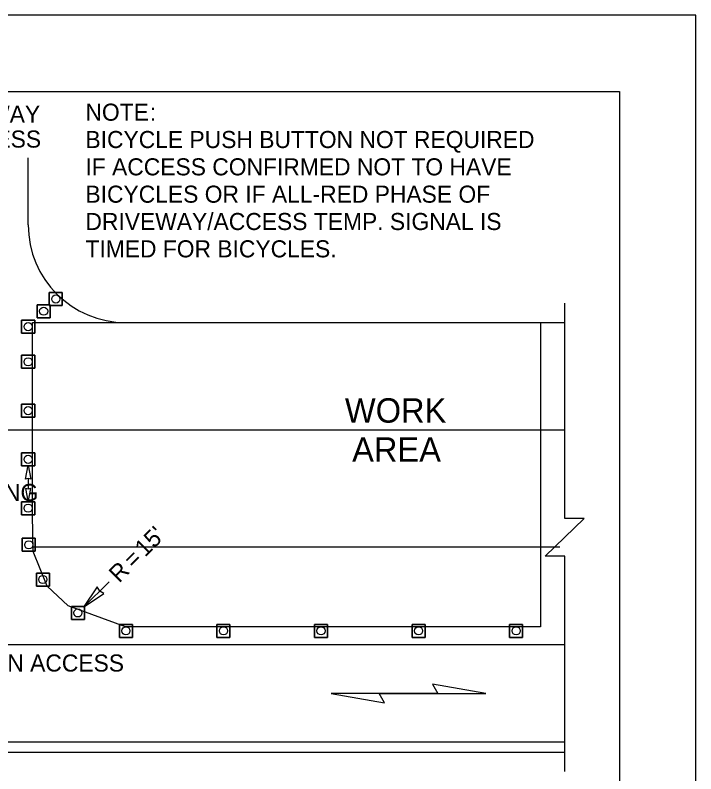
# Model space of a CAD drawing. Extents: x 99982 to 100176, y 99905 to 100011.
# Drawn here: x 100113.272 to 100116.062, y 100007.579 to 100010.687 of the extents above; entities that cross this region are included whole.
import ezdxf

# ---------------------------------------------------------------- set-up
doc = ezdxf.new("R2010")
doc.units = 0
for name, color, linetype in [('RD_ED_DrivewayEdge', 7, 'Continuous'), ('RD_ED_ShoulderPavedEdge', 7, 'Continuous'), ('RD_MK_LineEdgeWhite', 7, 'Continuous'), ('RD_MK_LineSkipCenter', 7, 'Continuous'), ('SH_GI_PlotLimits', 7, 'Continuous'), ('SH_GI_SheetBorder', 7, 'Continuous'), ('TR_WZ_TrafficCone', 7, 'Continuous'), ('TR_WZ_WorkAreaLabel', 7, 'Continuous'), ('TR_WZ_WorkZoneDetails', 7, 'Continuous'), ('TR_WZ_WorkZoneTextCurrent', 7, 'Continuous')]:
    doc.layers.add(name, color=color, linetype=linetype)

msp = doc.modelspace()

# ---------------------------------------------------------------- linework, layer by layer
at = {"layer": 'RD_ED_DrivewayEdge'}
msp.add_line((100113.325, 100009.8277), (100113.325, 100010.103), dxfattribs=at)
msp.add_arc((100113.725, 100009.8277), 0.4, 180, 270, dxfattribs=at)
at = {"layer": 'RD_ED_ShoulderPavedEdge'}
for p, q in [((100113.725, 100009.4277), (100115.525, 100009.4277)), ((100110.725, 100007.6677), (100115.525, 100007.6677))]:
    msp.add_line(p, q, dxfattribs=at)
at = {"layer": 'RD_MK_LineEdgeWhite'}
for p, q in [((100110.725, 100008.9877), (100115.525, 100008.9877)), ((100115.525, 100008.1077), (100110.725, 100008.1077)), ((100115.525, 100007.7077), (100110.725, 100007.7077))]:
    msp.add_line(p, q, dxfattribs=at)
at = {"layer": 'RD_MK_LineSkipCenter'}
msp.add_lwpolyline([(100115.5043, 100008.5077), (100113.3483, 100008.5077)], dxfattribs=at)
at = {"layer": 'SH_GI_PlotLimits'}
msp.add_lwpolyline([(100099.0625, 99999.6875), (100116.0625, 99999.6875), (100116.0625, 100010.6875), (100099.0625, 100010.6875)], close=True, dxfattribs=at)
at = {"layer": 'SH_GI_SheetBorder'}
for p, q in [((100100, 100010.375), (100115.75, 100010.375)), ((100115.75, 100010.375), (100115.75, 100000))]:
    msp.add_line(p, q, dxfattribs=at)
at = {"layer": 'TR_WZ_TrafficCone'}
for points in [[(100113.4115, 100009.5509), (100113.4115, 100009.4976), (100113.4649, 100009.4976), (100113.4649, 100009.5509), (100113.4115, 100009.5509)], [(100113.4649, 100009.5509), (100113.4649, 100009.4976), (100113.4115, 100009.4976), (100113.4115, 100009.5509), (100113.4649, 100009.5509)], [(100113.3615, 100009.5009), (100113.3615, 100009.4476), (100113.4149, 100009.4476), (100113.4149, 100009.5009), (100113.3615, 100009.5009)], [(100113.4149, 100009.5009), (100113.4149, 100009.4476), (100113.3615, 100009.4476), (100113.3615, 100009.5009), (100113.4149, 100009.5009)], [(100113.3516, 100009.4377), (100113.2982, 100009.4377), (100113.2982, 100009.3844), (100113.3516, 100009.3844), (100113.3516, 100009.4377)], [(100113.3516, 100009.3844), (100113.2982, 100009.3844), (100113.2982, 100009.4377), (100113.3516, 100009.4377), (100113.3516, 100009.3844)], [(100113.3516, 100009.2938), (100113.2982, 100009.2938), (100113.2982, 100009.2404), (100113.3516, 100009.2404), (100113.3516, 100009.2938)], [(100113.3516, 100009.2404), (100113.2982, 100009.2404), (100113.2982, 100009.2938), (100113.3516, 100009.2938), (100113.3516, 100009.2404)], [(100113.3516, 100009.0938), (100113.2982, 100009.0938), (100113.2982, 100009.0404), (100113.3516, 100009.0404), (100113.3516, 100009.0938)], [(100113.3516, 100009.0404), (100113.2982, 100009.0404), (100113.2982, 100009.0938), (100113.3516, 100009.0938), (100113.3516, 100009.0404)], [(100113.3516, 100008.8938), (100113.2982, 100008.8938), (100113.2982, 100008.8404), (100113.3516, 100008.8404), (100113.3516, 100008.8938)], [(100113.3516, 100008.8404), (100113.2982, 100008.8404), (100113.2982, 100008.8938), (100113.3516, 100008.8938), (100113.3516, 100008.8404)], [(100113.3516, 100008.6938), (100113.2982, 100008.6938), (100113.2982, 100008.6404), (100113.3516, 100008.6404), (100113.3516, 100008.6938)], [(100113.3516, 100008.6404), (100113.2982, 100008.6404), (100113.2982, 100008.6938), (100113.3516, 100008.6938), (100113.3516, 100008.6404)], [(100113.3543, 100008.5438), (100113.301, 100008.5438), (100113.301, 100008.4904), (100113.3543, 100008.4904), (100113.3543, 100008.5438)], [(100113.3543, 100008.4904), (100113.301, 100008.4904), (100113.301, 100008.5438), (100113.3543, 100008.5438), (100113.3543, 100008.4904)], [(100113.4119, 100008.4015), (100113.3585, 100008.4015), (100113.3585, 100008.3482), (100113.4119, 100008.3482), (100113.4119, 100008.4015)], [(100113.4119, 100008.3482), (100113.3585, 100008.3482), (100113.3585, 100008.4015), (100113.4119, 100008.4015), (100113.4119, 100008.3482)], [(100113.5556, 100008.2647), (100113.5023, 100008.2647), (100113.5023, 100008.2114), (100113.5556, 100008.2114), (100113.5556, 100008.2647)], [(100113.5556, 100008.2114), (100113.5023, 100008.2114), (100113.5023, 100008.2647), (100113.5556, 100008.2647), (100113.5556, 100008.2114)], [(100113.699, 100008.191), (100113.7523, 100008.191), (100113.7523, 100008.1377), (100113.699, 100008.1377), (100113.699, 100008.191)], [(100113.699, 100008.1377), (100113.7523, 100008.1377), (100113.7523, 100008.191), (100113.699, 100008.191), (100113.699, 100008.1377)], [(100113.699, 100008.191), (100113.7523, 100008.191), (100113.7523, 100008.1377), (100113.699, 100008.1377), (100113.699, 100008.191)], [(100113.699, 100008.1377), (100113.7523, 100008.1377), (100113.7523, 100008.191), (100113.699, 100008.191), (100113.699, 100008.1377)], [(100114.099, 100008.191), (100114.1523, 100008.191), (100114.1523, 100008.1377), (100114.099, 100008.1377), (100114.099, 100008.191)], [(100114.099, 100008.1377), (100114.1523, 100008.1377), (100114.1523, 100008.191), (100114.099, 100008.191), (100114.099, 100008.1377)], [(100114.499, 100008.191), (100114.5523, 100008.191), (100114.5523, 100008.1377), (100114.499, 100008.1377), (100114.499, 100008.191)], [(100114.499, 100008.1377), (100114.5523, 100008.1377), (100114.5523, 100008.191), (100114.499, 100008.191), (100114.499, 100008.1377)], [(100114.899, 100008.191), (100114.9523, 100008.191), (100114.9523, 100008.1377), (100114.899, 100008.1377), (100114.899, 100008.191)], [(100114.899, 100008.1377), (100114.9523, 100008.1377), (100114.9523, 100008.191), (100114.899, 100008.191), (100114.899, 100008.1377)], [(100115.299, 100008.191), (100115.3523, 100008.191), (100115.3523, 100008.1377), (100115.299, 100008.1377), (100115.299, 100008.191)], [(100115.299, 100008.1377), (100115.3523, 100008.1377), (100115.3523, 100008.191), (100115.299, 100008.191), (100115.299, 100008.1377)]]:
    msp.add_lwpolyline(points, dxfattribs=at)
for centre in [(100113.4382, 100009.5243), (100113.3882, 100009.4743), (100113.3249, 100009.411), (100113.3249, 100009.2671), (100113.3249, 100009.0671), (100113.3249, 100008.8671), (100113.3249, 100008.6671), (100113.3276, 100008.5171), (100113.3852, 100008.3748), (100113.5289, 100008.238), (100113.7257, 100008.1644), (100113.7257, 100008.1644), (100114.1257, 100008.1644), (100114.5257, 100008.1644), (100114.9257, 100008.1644), (100115.3257, 100008.1644)]:
    msp.add_circle(centre, 0.0167, dxfattribs=at)
at = {"layer": 'TR_WZ_WorkZoneDetails'}
for p, q in [((100113.325, 100008.7893), (100113.325, 100008.7449)), ((100113.5523, 100008.2614), (100113.657, 100008.366)), ((100115.0052, 100007.9077), (100114.7641, 100007.9077)), ((100114.7641, 100007.9077), (100115.0052, 100007.9077))]:
    msp.add_line(p, q, dxfattribs=at)
msp.add_lwpolyline([(100115.525, 100007.5877), (100115.525, 100008.4703), (100115.445, 100008.4703), (100115.605, 100008.6251), (100115.525, 100008.6251), (100115.525, 100009.5077)], dxfattribs=at)
for points in [[(100115.425, 100009.4277), (100115.425, 100008.6402), (100115.425, 100008.181), (100114.5265, 100008.181), (100114.5265, 100008.181), (100114.5265, 100008.181), (100113.7244, 100008.181), (100113.7244, 100008.181), (100113.7244, 100008.181), (100113.489, 100008.2677), (100113.4028, 100008.348), (100113.3452, 100008.4902), (100113.3425, 100008.6402), (100113.3425, 100008.8402), (100113.3425, 100009.4277)], [(100113.325, 100008.8438), (100113.3362, 100008.7866), (100113.325, 100008.7893), (100113.3138, 100008.7866)], [(100113.325, 100008.6904), (100113.3362, 100008.7476), (100113.325, 100008.7449), (100113.3138, 100008.7476)], [(100113.5523, 100008.2614), (100113.6354, 100008.3173), (100113.6186, 100008.3277), (100113.6082, 100008.3445)], [(100115.2017, 100007.9077), (100114.9829, 100007.9463), (100115.0052, 100007.9077)], [(100114.5675, 100007.9077), (100114.7864, 100007.8691), (100114.7641, 100007.9077)]]:
    msp.add_lwpolyline(points, close=True, dxfattribs=at)

# ---------------------------------------------------------------- texts
at = {"layer": 'TR_WZ_WorkAreaLabel'}
for s, p in [('WORK', (100114.6236, 100009.0177)), ('AREA', (100114.6533, 100008.8577))]:
    msp.add_text(s, height=0.1, rotation=360, dxfattribs=at).set_placement(p)
at = {"layer": 'TR_WZ_WorkZoneDetails'}
for s, p in [('NOTE', (100113.5598, 100010.255)), (':', (100113.8239, 100010.255)), ('BICYCLE PUSH BUTTON NOT REQUIRED ', (100113.5598, 100010.143)), ('IF ACCESS CONFIRMED NOT TO HAVE ', (100113.5598, 100010.031)), ('BICYCLES OR IF ALL-RED PHASE OF ', (100113.5598, 100009.919)), ('DRIVEWAY/ACCESS TEMP. SIGNAL IS ', (100113.5598, 100009.807)), ('TIMED FOR BICYCLES.', (100113.5598, 100009.695))]:
    msp.add_text(s, height=0.07, dxfattribs=at).set_placement(p)
at = {"layer": 'TR_WZ_WorkZoneTextCurrent'}
for s, p in [('DRIVEWAY', (100112.8748, 100010.2468)), ('OR ACCESS', (100112.8266, 100010.1448)), ('SPACING', (100112.945, 100008.6966)), ("5' SPACING WITHIN ACCESS", (100112.431, 100007.9977))]:
    msp.add_text(s, height=0.07, dxfattribs=at).set_placement(p)
for s, p in [("15'", (100113.8042, 100008.4637)), ('=', (100113.7574, 100008.4169)), ('R', (100113.6982, 100008.3577))]:
    msp.add_text(s, height=0.07, rotation=45, dxfattribs=at).set_placement(p)

doc.saveas('drawing.dxf')
